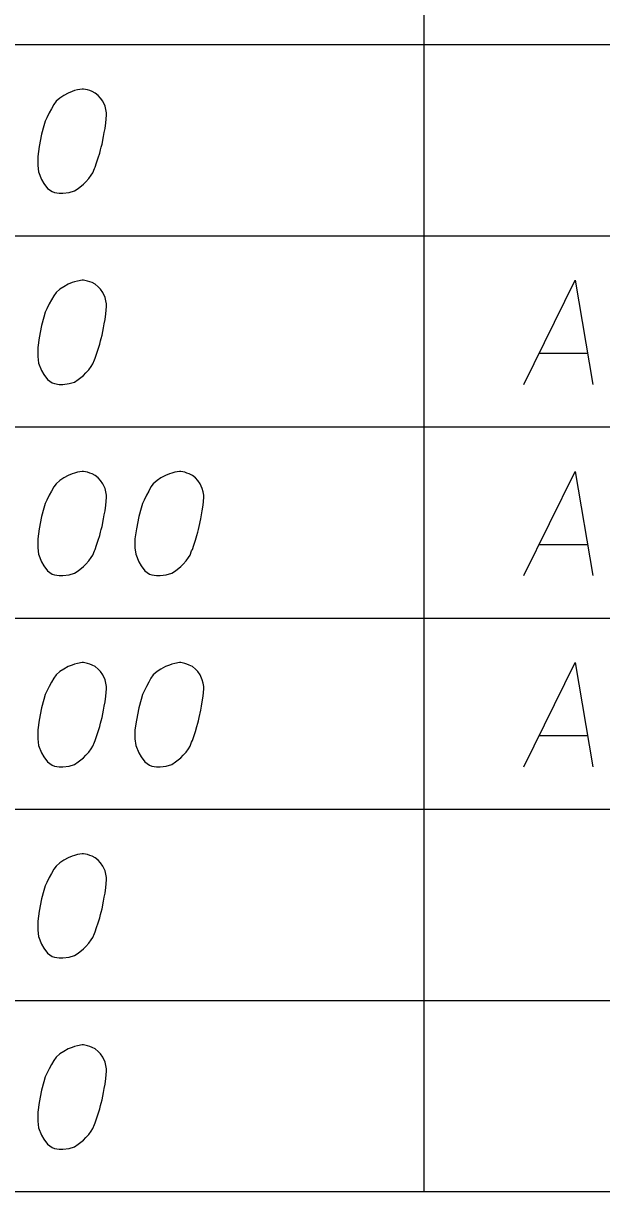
# Model space of a CAD drawing. Extents: x 2074207 to 2076812, y 516372 to 523312.
# Drawn here: x 2076426.6 to 2076453.3, y 519999.4 to 520053.2 of the extents above; entities that cross this region are included whole.
import ezdxf

# ---------------------------------------------------------------- set-up
doc = ezdxf.new("R2010")
doc.units = 0
for name, color, linetype in [('Prop DirtTable_ Soil Test Results - Outline (Major)', 7, 'Continuous'), ('Prop DirtTable_ Soil Test Results - Outline (Minor)', 7, 'Continuous'), ('Prop DirtTable_ Soil Test Results - Tx (Sample Data)', 7, 'Continuous')]:
    doc.layers.add(name, color=color, linetype=linetype)

msp = doc.modelspace()

# ---------------------------------------------------------------- linework, layer by layer
at = {"layer": 'Prop DirtTable_ Soil Test Results - Outline (Major)'}
msp.add_line((2076260.609, 519999.435), (2076811.903, 519999.435), dxfattribs=at)
at = {"layer": 'Prop DirtTable_ Soil Test Results - Outline (Minor)'}
for p, q in [((2076445.063, 520061.035), (2076445.063, 520052.235)), ((2076260.609, 520052.235), (2076811.903, 520052.235)), ((2076260.609, 520052.235), (2076811.903, 520052.235)), ((2076445.063, 520052.235), (2076445.063, 520043.435)), ((2076260.609, 520043.435), (2076811.903, 520043.435)), ((2076260.609, 520043.435), (2076811.903, 520043.435)), ((2076445.063, 520043.435), (2076445.063, 520034.635)), ((2076260.609, 520034.635), (2076811.903, 520034.635)), ((2076260.609, 520034.635), (2076811.903, 520034.635)), ((2076445.063, 520034.635), (2076445.063, 520025.835)), ((2076260.609, 520025.835), (2076811.903, 520025.835)), ((2076260.609, 520025.835), (2076811.903, 520025.835)), ((2076445.063, 520025.835), (2076445.063, 520017.035)), ((2076260.609, 520017.035), (2076811.903, 520017.035)), ((2076260.609, 520017.035), (2076811.903, 520017.035)), ((2076445.063, 520017.035), (2076445.063, 520008.235)), ((2076260.609, 520008.235), (2076811.903, 520008.235)), ((2076260.609, 520008.235), (2076811.903, 520008.235)), ((2076445.063, 520008.235), (2076445.063, 519999.435)), ((2076260.609, 519999.435), (2076811.903, 519999.435))]:
    msp.add_line(p, q, dxfattribs=at)
at = {"layer": 'Prop DirtTable_ Soil Test Results - Tx (Sample Data)'}
for points in [[(2076429.392, 520050.191), (2076429.322, 520050.191), (2076429.11, 520050.153), (2076428.969, 520050.115), (2076428.863, 520050.077), (2076428.687, 520050.002), (2076428.475, 520049.888), (2076428.299, 520049.775), (2076428.122, 520049.624), (2076428.016, 520049.473), (2076427.911, 520049.284), (2076427.805, 520049.095), (2076427.699, 520048.868), (2076427.628, 520048.717), (2076427.558, 520048.49), (2076427.452, 520048.112), (2076427.346, 520047.545), (2076427.276, 520047.091), (2076427.276, 520046.676), (2076427.311, 520046.373), (2076427.452, 520046.033), (2076427.558, 520045.844), (2076427.734, 520045.617), (2076427.946, 520045.466), (2076428.052, 520045.428), (2076428.263, 520045.391), (2076428.44, 520045.391), (2076428.722, 520045.428), (2076428.969, 520045.504), (2076429.145, 520045.617), (2076429.392, 520045.806), (2076429.498, 520045.92), (2076429.639, 520046.071), (2076429.745, 520046.222), (2076429.815, 520046.336), (2076429.886, 520046.525), (2076429.921, 520046.6), (2076429.992, 520046.789), (2076430.062, 520047.016), (2076430.133, 520047.243), (2076430.168, 520047.394), (2076430.203, 520047.507), (2076430.239, 520047.658), (2076430.309, 520047.999), (2076430.345, 520048.188), (2076430.38, 520048.377), (2076430.415, 520048.641), (2076430.45, 520048.981), (2076430.45, 520049.095), (2076430.415, 520049.246), (2076430.38, 520049.397), (2076430.274, 520049.624), (2076430.168, 520049.775), (2076430.062, 520049.888), (2076429.921, 520050.002), (2076429.78, 520050.077), (2076429.674, 520050.115), (2076429.569, 520050.153), (2076429.392, 520050.191)], [(2076429.392, 520041.391), (2076429.322, 520041.391), (2076429.11, 520041.353), (2076428.969, 520041.315), (2076428.863, 520041.277), (2076428.687, 520041.202), (2076428.475, 520041.088), (2076428.299, 520040.975), (2076428.122, 520040.824), (2076428.016, 520040.673), (2076427.911, 520040.484), (2076427.805, 520040.295), (2076427.699, 520040.068), (2076427.628, 520039.917), (2076427.558, 520039.69), (2076427.452, 520039.312), (2076427.346, 520038.745), (2076427.276, 520038.291), (2076427.276, 520037.876), (2076427.311, 520037.573), (2076427.452, 520037.233), (2076427.558, 520037.044), (2076427.734, 520036.817), (2076427.946, 520036.666), (2076428.052, 520036.628), (2076428.263, 520036.591), (2076428.44, 520036.591), (2076428.722, 520036.628), (2076428.969, 520036.704), (2076429.145, 520036.817), (2076429.392, 520037.006), (2076429.498, 520037.12), (2076429.639, 520037.271), (2076429.745, 520037.422), (2076429.815, 520037.536), (2076429.886, 520037.725), (2076429.921, 520037.8), (2076429.992, 520037.989), (2076430.062, 520038.216), (2076430.133, 520038.443), (2076430.168, 520038.594), (2076430.203, 520038.707), (2076430.239, 520038.858), (2076430.309, 520039.199), (2076430.345, 520039.388), (2076430.38, 520039.577), (2076430.415, 520039.841), (2076430.45, 520040.181), (2076430.45, 520040.295), (2076430.415, 520040.446), (2076430.38, 520040.597), (2076430.274, 520040.824), (2076430.168, 520040.975), (2076430.062, 520041.088), (2076429.921, 520041.202), (2076429.78, 520041.277), (2076429.674, 520041.315), (2076429.569, 520041.353), (2076429.392, 520041.391)], [(2076449.676, 520036.591), (2076452.039, 520041.391), (2076452.85, 520036.591)], [(2076450.381, 520038.027), (2076452.603, 520038.027)], [(2076429.392, 520032.591), (2076429.322, 520032.591), (2076429.11, 520032.553), (2076428.969, 520032.515), (2076428.863, 520032.477), (2076428.687, 520032.402), (2076428.475, 520032.288), (2076428.299, 520032.175), (2076428.122, 520032.024), (2076428.016, 520031.873), (2076427.911, 520031.684), (2076427.805, 520031.495), (2076427.699, 520031.268), (2076427.628, 520031.117), (2076427.558, 520030.89), (2076427.452, 520030.512), (2076427.346, 520029.945), (2076427.276, 520029.491), (2076427.276, 520029.076), (2076427.311, 520028.773), (2076427.452, 520028.433), (2076427.558, 520028.244), (2076427.734, 520028.017), (2076427.946, 520027.866), (2076428.052, 520027.828), (2076428.263, 520027.791), (2076428.44, 520027.791), (2076428.722, 520027.828), (2076428.969, 520027.904), (2076429.145, 520028.017), (2076429.392, 520028.206), (2076429.498, 520028.32), (2076429.639, 520028.471), (2076429.745, 520028.622), (2076429.815, 520028.736), (2076429.886, 520028.925), (2076429.921, 520029), (2076429.992, 520029.189), (2076430.062, 520029.416), (2076430.133, 520029.643), (2076430.168, 520029.794), (2076430.203, 520029.907), (2076430.239, 520030.058), (2076430.309, 520030.399), (2076430.345, 520030.588), (2076430.38, 520030.777), (2076430.415, 520031.041), (2076430.45, 520031.381), (2076430.45, 520031.495), (2076430.415, 520031.646), (2076430.38, 520031.797), (2076430.274, 520032.024), (2076430.168, 520032.175), (2076430.062, 520032.288), (2076429.921, 520032.402), (2076429.78, 520032.477), (2076429.674, 520032.515), (2076429.569, 520032.553), (2076429.392, 520032.591)], [(2076433.872, 520032.591), (2076433.802, 520032.591), (2076433.59, 520032.553), (2076433.449, 520032.515), (2076433.343, 520032.477), (2076433.167, 520032.402), (2076432.955, 520032.288), (2076432.779, 520032.175), (2076432.602, 520032.024), (2076432.496, 520031.873), (2076432.391, 520031.684), (2076432.285, 520031.495), (2076432.179, 520031.268), (2076432.108, 520031.117), (2076432.038, 520030.89), (2076431.932, 520030.512), (2076431.826, 520029.945), (2076431.756, 520029.491), (2076431.756, 520029.076), (2076431.791, 520028.773), (2076431.932, 520028.433), (2076432.038, 520028.244), (2076432.214, 520028.017), (2076432.426, 520027.866), (2076432.532, 520027.828), (2076432.743, 520027.791), (2076432.92, 520027.791), (2076433.202, 520027.828), (2076433.449, 520027.904), (2076433.625, 520028.017), (2076433.872, 520028.206), (2076433.978, 520028.32), (2076434.119, 520028.471), (2076434.225, 520028.622), (2076434.295, 520028.736), (2076434.366, 520028.925), (2076434.401, 520029), (2076434.472, 520029.189), (2076434.542, 520029.416), (2076434.613, 520029.643), (2076434.648, 520029.794), (2076434.683, 520029.907), (2076434.719, 520030.058), (2076434.789, 520030.399), (2076434.825, 520030.588), (2076434.86, 520030.777), (2076434.895, 520031.041), (2076434.93, 520031.381), (2076434.93, 520031.495), (2076434.895, 520031.646), (2076434.86, 520031.797), (2076434.754, 520032.024), (2076434.648, 520032.175), (2076434.542, 520032.288), (2076434.401, 520032.402), (2076434.26, 520032.477), (2076434.154, 520032.515), (2076434.049, 520032.553), (2076433.872, 520032.591)], [(2076449.676, 520027.791), (2076452.039, 520032.591), (2076452.85, 520027.791)], [(2076450.381, 520029.227), (2076452.603, 520029.227)], [(2076429.392, 520023.791), (2076429.322, 520023.791), (2076429.11, 520023.753), (2076428.969, 520023.715), (2076428.863, 520023.677), (2076428.687, 520023.602), (2076428.475, 520023.488), (2076428.299, 520023.375), (2076428.122, 520023.224), (2076428.016, 520023.073), (2076427.911, 520022.884), (2076427.805, 520022.695), (2076427.699, 520022.468), (2076427.628, 520022.317), (2076427.558, 520022.09), (2076427.452, 520021.712), (2076427.346, 520021.145), (2076427.276, 520020.691), (2076427.276, 520020.276), (2076427.311, 520019.973), (2076427.452, 520019.633), (2076427.558, 520019.444), (2076427.734, 520019.217), (2076427.946, 520019.066), (2076428.052, 520019.028), (2076428.263, 520018.991), (2076428.44, 520018.991), (2076428.722, 520019.028), (2076428.969, 520019.104), (2076429.145, 520019.217), (2076429.392, 520019.406), (2076429.498, 520019.52), (2076429.639, 520019.671), (2076429.745, 520019.822), (2076429.815, 520019.936), (2076429.886, 520020.125), (2076429.921, 520020.2), (2076429.992, 520020.389), (2076430.062, 520020.616), (2076430.133, 520020.843), (2076430.168, 520020.994), (2076430.203, 520021.107), (2076430.239, 520021.258), (2076430.309, 520021.599), (2076430.345, 520021.788), (2076430.38, 520021.977), (2076430.415, 520022.241), (2076430.45, 520022.581), (2076430.45, 520022.695), (2076430.415, 520022.846), (2076430.38, 520022.997), (2076430.274, 520023.224), (2076430.168, 520023.375), (2076430.062, 520023.488), (2076429.921, 520023.602), (2076429.78, 520023.677), (2076429.674, 520023.715), (2076429.569, 520023.753), (2076429.392, 520023.791)], [(2076433.872, 520023.791), (2076433.802, 520023.791), (2076433.59, 520023.753), (2076433.449, 520023.715), (2076433.343, 520023.677), (2076433.167, 520023.602), (2076432.955, 520023.488), (2076432.779, 520023.375), (2076432.602, 520023.224), (2076432.496, 520023.073), (2076432.391, 520022.884), (2076432.285, 520022.695), (2076432.179, 520022.468), (2076432.108, 520022.317), (2076432.038, 520022.09), (2076431.932, 520021.712), (2076431.826, 520021.145), (2076431.756, 520020.691), (2076431.756, 520020.276), (2076431.791, 520019.973), (2076431.932, 520019.633), (2076432.038, 520019.444), (2076432.214, 520019.217), (2076432.426, 520019.066), (2076432.532, 520019.028), (2076432.743, 520018.991), (2076432.92, 520018.991), (2076433.202, 520019.028), (2076433.449, 520019.104), (2076433.625, 520019.217), (2076433.872, 520019.406), (2076433.978, 520019.52), (2076434.119, 520019.671), (2076434.225, 520019.822), (2076434.295, 520019.936), (2076434.366, 520020.125), (2076434.401, 520020.2), (2076434.472, 520020.389), (2076434.542, 520020.616), (2076434.613, 520020.843), (2076434.648, 520020.994), (2076434.683, 520021.107), (2076434.719, 520021.258), (2076434.789, 520021.599), (2076434.825, 520021.788), (2076434.86, 520021.977), (2076434.895, 520022.241), (2076434.93, 520022.581), (2076434.93, 520022.695), (2076434.895, 520022.846), (2076434.86, 520022.997), (2076434.754, 520023.224), (2076434.648, 520023.375), (2076434.542, 520023.488), (2076434.401, 520023.602), (2076434.26, 520023.677), (2076434.154, 520023.715), (2076434.049, 520023.753), (2076433.872, 520023.791)], [(2076449.676, 520018.991), (2076452.039, 520023.791), (2076452.85, 520018.991)], [(2076450.381, 520020.427), (2076452.603, 520020.427)], [(2076429.392, 520014.991), (2076429.322, 520014.991), (2076429.11, 520014.953), (2076428.969, 520014.915), (2076428.863, 520014.877), (2076428.687, 520014.802), (2076428.475, 520014.688), (2076428.299, 520014.575), (2076428.122, 520014.424), (2076428.016, 520014.273), (2076427.911, 520014.084), (2076427.805, 520013.895), (2076427.699, 520013.668), (2076427.628, 520013.517), (2076427.558, 520013.29), (2076427.452, 520012.912), (2076427.346, 520012.345), (2076427.276, 520011.891), (2076427.276, 520011.476), (2076427.311, 520011.173), (2076427.452, 520010.833), (2076427.558, 520010.644), (2076427.734, 520010.417), (2076427.946, 520010.266), (2076428.052, 520010.228), (2076428.263, 520010.191), (2076428.44, 520010.191), (2076428.722, 520010.228), (2076428.969, 520010.304), (2076429.145, 520010.417), (2076429.392, 520010.606), (2076429.498, 520010.72), (2076429.639, 520010.871), (2076429.745, 520011.022), (2076429.815, 520011.136), (2076429.886, 520011.325), (2076429.921, 520011.4), (2076429.992, 520011.589), (2076430.062, 520011.816), (2076430.133, 520012.043), (2076430.168, 520012.194), (2076430.203, 520012.307), (2076430.239, 520012.458), (2076430.309, 520012.799), (2076430.345, 520012.988), (2076430.38, 520013.177), (2076430.415, 520013.441), (2076430.45, 520013.781), (2076430.45, 520013.895), (2076430.415, 520014.046), (2076430.38, 520014.197), (2076430.274, 520014.424), (2076430.168, 520014.575), (2076430.062, 520014.688), (2076429.921, 520014.802), (2076429.78, 520014.877), (2076429.674, 520014.915), (2076429.569, 520014.953), (2076429.392, 520014.991)], [(2076429.392, 520006.191), (2076429.322, 520006.191), (2076429.11, 520006.153), (2076428.969, 520006.115), (2076428.863, 520006.077), (2076428.687, 520006.002), (2076428.475, 520005.888), (2076428.299, 520005.775), (2076428.122, 520005.624), (2076428.016, 520005.473), (2076427.911, 520005.284), (2076427.805, 520005.095), (2076427.699, 520004.868), (2076427.628, 520004.717), (2076427.558, 520004.49), (2076427.452, 520004.112), (2076427.346, 520003.545), (2076427.276, 520003.091), (2076427.276, 520002.676), (2076427.311, 520002.373), (2076427.452, 520002.033), (2076427.558, 520001.844), (2076427.734, 520001.617), (2076427.946, 520001.466), (2076428.052, 520001.428), (2076428.263, 520001.391), (2076428.44, 520001.391), (2076428.722, 520001.428), (2076428.969, 520001.504), (2076429.145, 520001.617), (2076429.392, 520001.806), (2076429.498, 520001.92), (2076429.639, 520002.071), (2076429.745, 520002.222), (2076429.815, 520002.336), (2076429.886, 520002.525), (2076429.921, 520002.6), (2076429.992, 520002.789), (2076430.062, 520003.016), (2076430.133, 520003.243), (2076430.168, 520003.394), (2076430.203, 520003.507), (2076430.239, 520003.658), (2076430.309, 520003.999), (2076430.345, 520004.188), (2076430.38, 520004.377), (2076430.415, 520004.641), (2076430.45, 520004.981), (2076430.45, 520005.095), (2076430.415, 520005.246), (2076430.38, 520005.397), (2076430.274, 520005.624), (2076430.168, 520005.775), (2076430.062, 520005.888), (2076429.921, 520006.002), (2076429.78, 520006.077), (2076429.674, 520006.115), (2076429.569, 520006.153), (2076429.392, 520006.191)]]:
    msp.add_lwpolyline(points, dxfattribs=at)

doc.saveas('drawing.dxf')
